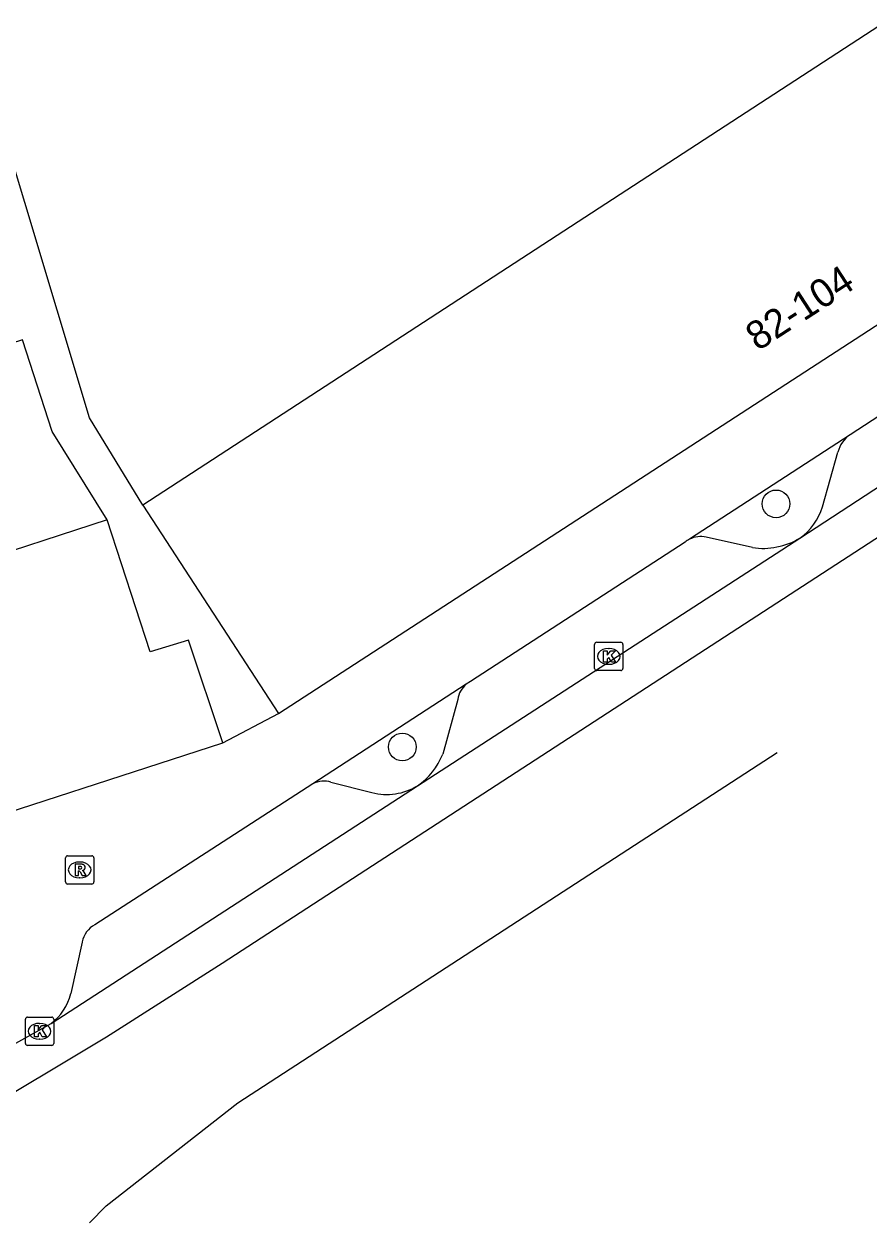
# Model space of a CAD drawing. Extents: x 159377 to 159983, y 382996 to 383595.
# Drawn here: x 159550.53 to 159580.37, y 383023.77 to 383066.15 of the extents above; entities that cross this region are included whole.
import ezdxf

# ---------------------------------------------------------------- set-up
doc = ezdxf.new("R2010")
doc.units = 0
for name, color, linetype in [('IMGEO_Boom', 7, 'Continuous'), ('IMGEO_Fietspad_gesloten', 7, 'Continuous'), ('IMGEO_Kolk', 7, 'Continuous'), ('IMGEO_Pand', 7, 'Continuous'), ('IMGEO_Pand_nummerreeks', 7, 'Continuous'), ('IMGEO_Parkeervlak_open', 7, 'Continuous'), ('IMGEO_Rijbaan_lokaal_gesloten', 7, 'Continuous'), ('IMGEO_Rioolput', 7, 'Continuous'), ('IMGEO_Voetpad_open', 7, 'Continuous')]:
    doc.layers.add(name, color=color, linetype=linetype)

msp = doc.modelspace()

# ---------------------------------------------------------------- linework, layer by layer
at = {"layer": 'IMGEO_Boom'}
for centre in [(159577.091, 383049.201), (159563.888, 383040.614)]:
    msp.add_circle(centre, 0.489, dxfattribs=at)
at = {"layer": 'IMGEO_Fietspad_gesloten'}
for points in [[(159577.935, 383047.992), (159590.351, 383056.099)], [(159564.424, 383039.242), (159577.935, 383047.992)], [(159551.484, 383030.846), (159564.424, 383039.242)], [(159548.555, 383029.223), (159551.484, 383030.846)]]:
    msp.add_lwpolyline(points, dxfattribs=at)
at = {"layer": 'IMGEO_Kolk'}
for p, q in [((159570.68, 383043.387), (159570.68, 383044.239)), ((159570.755, 383044.313), (159571.607, 383044.313)), ((159571.168, 383044.093), (159571.193, 383044.093)), ((159571.681, 383044.239), (159571.681, 383043.387)), ((159571.191, 383043.533), (159571.166, 383043.533)), ((159571.607, 383043.313), (159570.755, 383043.313)), ((159550.579, 383030.146), (159550.579, 383030.998)), ((159550.654, 383031.072), (159551.506, 383031.072)), ((159551.067, 383030.852), (159551.092, 383030.852)), ((159551.58, 383030.998), (159551.58, 383030.146)), ((159551.506, 383030.072), (159550.654, 383030.072)), ((159551.09, 383030.292), (159551.065, 383030.292))]:
    msp.add_line(p, q, dxfattribs=at)
for points in [[(159570.68, 383043.387), (159570.68, 383044.239)], [(159570.755, 383044.313), (159571.607, 383044.313)], [(159571.001, 383044.013), (159571.124, 383044.013), (159571.124, 383043.862), (159571.254, 383044.013), (159571.418, 383044.013), (159571.272, 383043.862), (159571.425, 383043.613), (159571.273, 383043.613), (159571.188, 383043.777), (159571.124, 383043.71), (159571.124, 383043.613), (159571.001, 383043.613), (159571.001, 383044.013)], [(159571.681, 383044.239), (159571.681, 383043.387)], [(159571.607, 383043.313), (159570.755, 383043.313)], [(159550.579, 383030.146), (159550.579, 383030.998)], [(159550.654, 383031.072), (159551.506, 383031.072)], [(159551.58, 383030.998), (159551.58, 383030.146)], [(159550.9, 383030.772), (159551.023, 383030.772), (159551.023, 383030.621), (159551.153, 383030.772), (159551.317, 383030.772), (159551.171, 383030.621), (159551.324, 383030.372), (159551.172, 383030.372), (159551.087, 383030.536), (159551.023, 383030.469), (159551.023, 383030.372), (159550.9, 383030.372), (159550.9, 383030.772)], [(159551.506, 383030.072), (159550.654, 383030.072)]]:
    msp.add_lwpolyline(points, dxfattribs=at)
for centre, start, end in [((159570.757, 383044.237), 91.552, 178.448), ((159570.757, 383044.237), 91.552, 178.448), ((159571.605, 383044.237), 1.552, 88.448), ((159571.605, 383044.237), 1.552, 88.448), ((159570.757, 383043.389), 181.552, 268.448), ((159570.757, 383043.389), 181.552, 268.448), ((159571.605, 383043.389), 271.552, 358.448), ((159571.605, 383043.389), 271.552, 358.448), ((159550.656, 383030.996), 91.552, 178.448), ((159550.656, 383030.996), 91.552, 178.448), ((159551.504, 383030.996), 1.552, 88.448), ((159551.504, 383030.996), 1.552, 88.448), ((159550.656, 383030.148), 181.552, 268.448), ((159550.656, 383030.148), 181.552, 268.448), ((159551.504, 383030.148), 271.552, 358.448), ((159551.504, 383030.148), 271.552, 358.448)]:
    msp.add_arc(centre, 0.0765, start, end, dxfattribs=at)
for centre, major_axis, ratio, start_param, end_param in [((159571.167, 383043.813), (-0.387, 0.002), 0.722429, 4.712389, 7.853982), ((159571.192, 383043.813), (-0.39, 0.002), 0.717154, 1.570796, 4.712389), ((159551.066, 383030.572), (-0.387, 0.002), 0.722429, 4.712389, 7.853982), ((159551.091, 383030.572), (-0.39, 0.002), 0.717154, 1.570796, 4.712389)]:
    msp.add_ellipse(centre, major_axis=major_axis, ratio=ratio, start_param=start_param, end_param=end_param, dxfattribs=at)
at = {"layer": 'IMGEO_Pand'}
for points in [[(159590.076, 383081.989), (159594.612, 383075.126), (159554.73, 383049.152)], [(159559.512, 383041.791), (159600.956, 383068.714)], [(159554.73, 383049.152), (159559.512, 383041.791)], [(159553.469, 383048.633), (159548.4, 383046.987)], [(159557.552, 383040.764), (159556.336, 383044.392), (159554.984, 383043.971), (159553.469, 383048.633)], [(159526.629, 383030.733), (159557.552, 383040.764)]]:
    msp.add_lwpolyline(points, dxfattribs=at)
at = {"layer": 'IMGEO_Parkeervlak_open'}
for points in [[(159578.727, 383049.1), (159579.276, 383051.03)], [(159576.255, 383047.657), (159574.622, 383048.028)], [(159565.848, 383042.294), (159565.317, 383040.364)], [(159561.37, 383039.367), (159562.817, 383039.004)]]:
    msp.add_lwpolyline(points, dxfattribs=at)
for centre, radius, start, end in [((159580.29, 383050.777), 1.045, 123.8332, 165.9954), ((159576.711, 383049.704), 2.104, 305.5625, 343.323), ((159574.438, 383047.165), 0.882, 77.962, 116.8924), ((159576.629, 383050.16), 2.531, 261.4962, 301.058), ((159566.67, 383042.185), 0.829, 128.9137, 172.452), ((159563.048, 383041.254), 2.437, 304.3769, 338.5905), ((159561.111, 383038.605), 0.805, 71.2182, 118.3977), ((159563.339, 383041.021), 2.084, 255.4822, 301.3666)]:
    msp.add_arc(centre, radius, start, end, dxfattribs=at)
at = {"layer": 'IMGEO_Rijbaan_lokaal_gesloten'}
for points in [[(159653.356, 383095.206), (159608.238, 383065.907), (159557.531, 383032.962), (159553.444, 383030.36), (159548.581, 383027.46), (159544.169, 383025.165), (159541.194, 383023.766)], [(159552.836, 383023.807), (159553.43, 383024.411), (159558.076, 383028.041), (159577.133, 383040.415)]]:
    msp.add_lwpolyline(points, dxfattribs=at)
at = {"layer": 'IMGEO_Rioolput'}
for p, q in [((159552.069, 383036.772), (159552.921, 383036.772)), ((159551.994, 383035.846), (159551.994, 383036.698)), ((159552.482, 383036.552), (159552.507, 383036.552)), ((159552.995, 383036.698), (159552.995, 383035.846)), ((159552.505, 383035.992), (159552.48, 383035.992)), ((159552.921, 383035.772), (159552.069, 383035.772))]:
    msp.add_line(p, q, dxfattribs=at)
for points in [[(159552.069, 383036.772), (159552.921, 383036.772)], [(159551.994, 383035.846), (159551.994, 383036.698)], [(159552.583, 383036.47), (159552.331, 383036.472), (159552.331, 383036.072)], [(159552.509, 383036.391), (159552.455, 383036.391), (159552.455, 383036.31)], [(159552.455, 383036.31), (159552.507, 383036.31)], [(159552.995, 383036.698), (159552.995, 383035.846)], [(159552.331, 383036.072), (159552.455, 383036.072), (159552.455, 383036.234), (159552.466, 383036.234)], [(159552.513, 383036.205), (159552.584, 383036.072), (159552.724, 383036.072), (159552.659, 383036.198)], [(159552.921, 383035.772), (159552.069, 383035.772)]]:
    msp.add_lwpolyline(points, dxfattribs=at)
for centre, radius, start, end in [((159552.071, 383036.696), 0.0765, 91.552, 178.448), ((159552.071, 383036.696), 0.0765, 91.552, 178.448), ((159552.919, 383036.696), 0.0765, 1.552, 88.448), ((159552.919, 383036.696), 0.0765, 1.552, 88.448), ((159552.491, 383036.499), 0.19, 274.7715, 282.9687), ((159552.515, 383036.295), 0.0964, 77.0061, 93.1865), ((159552.529, 383036.352), 0.0378, 276.6634, 79.6772), ((159552.582, 383036.36), 0.109, 350.3612, 89.416), ((159552.58, 383036.36), 0.112, 277.5842, 350.9817), ((159552.465, 383036.181), 0.0533, 26.0293, 88.6989), ((159552.564, 383036.145), 0.108, 29.5134, 73.7905), ((159552.071, 383035.848), 0.0765, 181.552, 268.448), ((159552.071, 383035.848), 0.0765, 181.552, 268.448), ((159552.919, 383035.848), 0.0765, 271.552, 358.448), ((159552.919, 383035.848), 0.0765, 271.552, 358.448)]:
    msp.add_arc(centre, radius, start, end, dxfattribs=at)
for centre, major_axis, ratio, start_param, end_param in [((159552.481, 383036.272), (-0.387, 0.002), 0.722429, 4.712389, 7.853982), ((159552.506, 383036.272), (-0.39, 0.002), 0.717154, 1.570796, 4.712389)]:
    msp.add_ellipse(centre, major_axis=major_axis, ratio=ratio, start_param=start_param, end_param=end_param, dxfattribs=at)
at = {"layer": 'IMGEO_Voetpad_open'}
for points in [[(159554.73, 383049.152), (159552.839, 383052.245), (159548.258, 383067.467)], [(159586.5, 383056.071), (159579.708, 383051.645)], [(159553.469, 383048.633), (159551.523, 383051.759), (159550.477, 383054.997), (159544.852, 383053.181)], [(159579.708, 383051.645), (159574.039, 383047.952)], [(159573.88, 383047.849), (159566.294, 383042.923), (159566.149, 383042.83)], [(159566.149, 383042.83), (159560.728, 383039.313)], [(159557.552, 383040.764), (159559.512, 383041.791)], [(159560.728, 383039.313), (159553.03, 383034.338)], [(159552.582, 383033.726), (159552.184, 383031.902)]]:
    msp.add_lwpolyline(points, dxfattribs=at)
for centre, radius, start, end in [((159574.433, 383047.17), 0.876, 116.7278, 129.1424), ((159553.472, 383033.545), 0.908, 119.1022, 168.4876), ((159550.365, 383032.348), 1.873, 306.6907, 346.2302)]:
    msp.add_arc(centre, radius, start, end, dxfattribs=at)

# ---------------------------------------------------------------- texts
at = {"layer": 'IMGEO_Pand_nummerreeks'}
msp.add_text('82-104', height=1, rotation=33.0087, dxfattribs=at).set_placement((159576.444, 383054.579))

doc.saveas('drawing.dxf')
